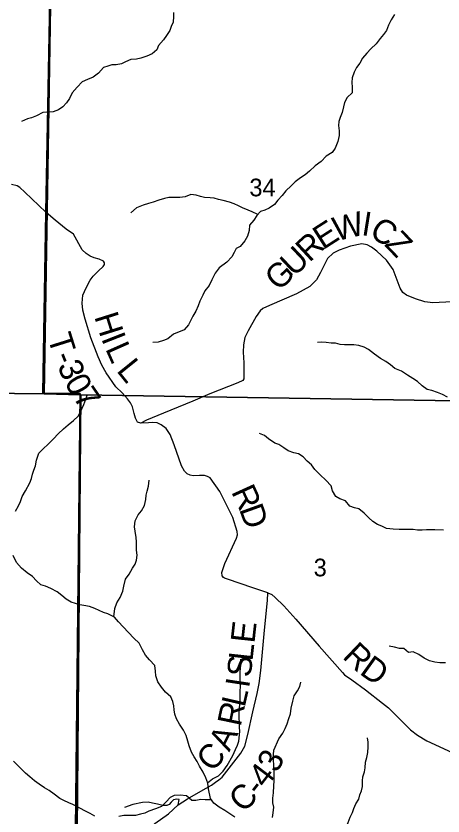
# Model space of a CAD drawing. Extents: x 2043100 to 2470832, y 443715 to 810583.
# Drawn here: x 2274168 to 2279502, y 633122 to 643117 of the extents above; entities that cross this region are included whole.
import ezdxf

# ---------------------------------------------------------------- set-up
doc = ezdxf.new("R2010")
doc.units = 0
for name, color, linetype in [('GM_X_County_Road', 7, 'Continuous'), ('GM_X_County_Road_Text', 7, 'Continuous'), ('GM_X_Minor_River', 7, 'Continuous'), ('GM_X_Section', 7, 'Continuous'), ('GM_X_Section_Text', 7, 'Continuous'), ('GM_X_Township', 7, 'Continuous'), ('GM_X_Township_Road', 7, 'Continuous'), ('GM_X_Township_Road_Text', 7, 'Continuous')]:
    doc.layers.add(name, color=color, linetype=linetype)

msp = doc.modelspace()

# ---------------------------------------------------------------- linework, layer by layer
at = {"layer": 'GM_X_County_Road'}
for points in [[(2276194.4, 633260), (2276312.2, 633338.3), (2276475.2, 633432.7), (2276608.4, 633508.7), (2276660.1, 633543.5), (2276701.7, 633574.2), (2276745.3, 633608.8), (2276830, 633720.3), (2276975.8, 633906.7), (2277028.7, 633995.6), (2277064.8, 634140.5), (2277127.2, 634424.1), (2277182.3, 634653.4), (2277204.7, 634778), (2277226.6, 634940.7), (2277274, 635444.6), (2277311.2, 635816.1), (2277316, 635908.4)], [(2277316, 635908.4), (2277362.3, 635888.9), (2277406.9, 635853.4), (2277514.4, 635748.6), (2277662.8, 635582.2), (2277955.7, 635243.3), (2278248.5, 634914.5), (2278272.9, 634886.7), (2278363.9, 634823.8), (2278535.8, 634699.8), (2278748.4, 634532.3), (2278821.3, 634473.1), (2279095.3, 634200.1), (2279182.3, 634131.1), (2279299.4, 634062.5), (2279670.2, 633891.1)], [(2275402.2, 632528), (2275447.3, 632542.6), (2275473.2, 632550.9), (2275501, 632571.4), (2275581.6, 632684.7), (2275787.1, 632914.7), (2275904.3, 633026.9), (2276071.8, 633147.4), (2276194.4, 633260)]]:
    msp.add_lwpolyline(points, dxfattribs=at)
at = {"layer": 'GM_X_Minor_River'}
for points in [[(2276134.3, 643159.7), (2276134.8, 643109.7), (2276129.5, 643037.5), (2276108, 642987.3), (2276090.6, 642937), (2276047.2, 642872.5), (2276009.8, 642820.1), (2275946.5, 642749.4), (2275927.1, 642695.1), (2275869.7, 642642.5), (2275802, 642615.8), (2275728.3, 642589), (2275672.4, 642576.4), (2275602.5, 642571.7), (2275536.8, 642543), (2275485, 642520.4), (2275417.2, 642505.7), (2275365.3, 642505.2), (2275313.4, 642490.7), (2275261.6, 642472.1), (2275200.4, 642403.4), (2275132.9, 642350.7), (2275061.2, 642321.9), (2274995.5, 642295.2), (2274932.2, 642228.5), (2274869, 642155.8), (2274835.7, 642085.4), (2274800.3, 642032.9), (2274752.8, 641980.4), (2274699.2, 641943.8), (2274633.5, 641921.1), (2274553.6, 641916.3), (2274501.6, 641911.8), (2274424.1, 641870.9), (2274362.4, 641844.3), (2274310.5, 641833.7), (2274234.9, 641798.9)], [(2278895.6, 643133.7), (2278854.3, 643069.2), (2278823, 643000.8), (2278795.7, 642936.5), (2278760.2, 642886), (2278718.7, 642835.6), (2278665.4, 642770.9), (2278600.1, 642706.2), (2278548.7, 642651.6), (2278495.3, 642589), (2278462, 642528.6), (2278422.5, 642472.2), (2278391.2, 642413.8), (2278367.9, 642343.5), (2278362.5, 642285.3), (2278369.1, 642229.3), (2278367.8, 642155.2), (2278306.4, 642098.6), (2278271.1, 642036.1), (2278257.7, 641979.9), (2278242.4, 641911.7), (2278219, 641849.4), (2278199.5, 641797.1), (2278198.1, 641747.1), (2278206.7, 641681.1), (2278203.3, 641623), (2278190.1, 641548.8), (2278155, 641464.3), (2278115.6, 641409.9), (2278042, 641365.1), (2277978.7, 641300.4), (2277905.3, 641243.5), (2277836, 641176.8), (2277780.5, 641134.2), (2277720.9, 641093.5), (2277657.5, 641044.8), (2277606, 640994.2), (2277540.6, 640933.5), (2277493.3, 640875), (2277437.9, 640814.3), (2277396.5, 640759.8), (2277328.9, 640717.1), (2277277.2, 640692.6), (2277223.4, 640674), (2277175.9, 640623.5), (2277140.6, 640565), (2277085.2, 640504.4), (2277081.9, 640438.3), (2277060.6, 640364), (2277027.2, 640307.6), (2276968, 640236.9), (2276916.3, 640210.4), (2276894.8, 640160.1), (2276863.3, 640107.7), (2276800, 640043), (2276704.8, 639969.9), (2276655.5, 639903.4), (2276616.4, 639818.9), (2276583.1, 639748.5), (2276525.8, 639681.8), (2276502.4, 639629.5), (2276465.2, 639553.1), (2276443.8, 639496.8), (2276414.4, 639430.4), (2276377.1, 639367.9), (2276321.2, 639258)], [(2277189.9, 640638.3), (2277117.5, 640670.9), (2277067.3, 640692.4), (2276999, 640719.8), (2276946.8, 640745.3), (2276892.5, 640768.7), (2276834.4, 640790.2), (2276754.1, 640813.4), (2276698, 640824.8), (2276641.9, 640840.3), (2276591.9, 640845.8), (2276523.9, 640847.1), (2276471.7, 640862.6), (2276417.6, 640880), (2276351.5, 640885.4), (2276281.8, 640858.7), (2276213.9, 640850), (2276140, 640847.2), (2276078, 640848.6), (2276024.1, 640838), (2275952.4, 640817.3), (2275880.6, 640792.5), (2275824.8, 640775.9), (2275755.1, 640753.2), (2275671.5, 640720.3), (2275602.2, 640655.5)], [(2276321.2, 639258), (2276267.6, 639197.7), (2276136, 639140.7), (2276066.1, 639084.3), (2276012, 639064.1), (2275942, 639039.8), (2275875.8, 639039.5)], [(2279560.1, 638356.6), (2279497.8, 638386.4), (2279433.6, 638412.1), (2279361.3, 638439.8), (2279305.1, 638451.6), (2279242.7, 638495.4), (2279182.3, 638549.2), (2279126, 638589), (2279059.6, 638630.8), (2278985.3, 638678.5), (2278900.9, 638714.2), (2278848.5, 638760), (2278788.2, 638801.8), (2278719.9, 638839.6), (2278647.5, 638891.3), (2278573, 638949.1), (2278516.8, 638978.9), (2278450.5, 639000.6), (2278390.3, 639008.4), (2278322.1, 639010.1), (2278270, 639009.8), (2278215.8, 639011.6), (2278159.6, 639029.4), (2278105.5, 639031.2), (2278041.3, 639036.9), (2277989.1, 639042.7), (2277935, 639038.4)], [(2274160.7, 636931.2), (2274198.5, 636995.5), (2274222.3, 637049.7), (2274246.1, 637113.9), (2274285.9, 637186.1), (2274339.6, 637284.5), (2274361.4, 637338.7), (2274373.2, 637392.8), (2274389, 637442.9), (2274410.8, 637495.1), (2274424.6, 637569.2), (2274454.3, 637653.5), (2274512.1, 637713.8), (2274564.1, 637764.1), (2274637.9, 637834.5), (2274693.8, 637896.8), (2274759.7, 637957.2), (2274817.6, 638007.5), (2274887.6, 638063.9), (2274943.5, 638118.2), (2274977.3, 638180.4), (2275015, 638264.7), (2275040.8, 638328.9), (2275056.6, 638381)], [(2279509.3, 636694.2), (2279401, 636697.8), (2279346.8, 636695.5), (2279294.7, 636697.3), (2279242.6, 636693.1), (2279182.4, 636694.8), (2279130.3, 636702.6), (2279074.1, 636700.4), (2279010, 636700.1), (2278955.8, 636701.8), (2278881.6, 636703.5), (2278797.4, 636715.2), (2278739.1, 636743), (2278684.9, 636762.8), (2278626.6, 636800.5), (2278574.2, 636846.4), (2278517.8, 636906.2), (2278451.4, 636958), (2278395.2, 636971.8), (2278337, 636993.5), (2278282.6, 637059.4), (2278212.3, 637083.1), (2278162, 637114.9), (2278123.6, 637184.8), (2278103.3, 637244.8), (2278038.8, 637318.7), (2277968.3, 637382.4), (2277899.9, 637450.2), (2277857.5, 637508.1), (2277807.2, 637555.9), (2277756.8, 637607.8), (2277696.5, 637647.6), (2277640.3, 637659.4), (2277566, 637683.1), (2277515.7, 637722.9), (2277451.4, 637764.7), (2277401.2, 637778.5), (2277320.7, 637832.2), (2277270.4, 637874), (2277210.2, 637901.8)], [(2275391.2, 635610.1), (2275401.1, 635715.1), (2275428.9, 635783.3), (2275470.7, 635853.6), (2275504.5, 635929.8), (2275514.2, 635993.9), (2275535.9, 636082.2), (2275583.7, 636142.4), (2275623.5, 636218.7), (2275657.4, 636268.9), (2275673.2, 636319.1), (2275682.9, 636379.2), (2275674.6, 636443.2), (2275674.2, 636547.4), (2275667.9, 636603.4), (2275655.6, 636679.4), (2275649.3, 636733.5), (2275655, 636807.6), (2275694.8, 636883.9), (2275734.6, 636934.1), (2275772.4, 637002.4), (2275790.2, 637076.5), (2275796, 637128.7), (2275805.8, 637178.8), (2275821.5, 637242.9), (2275831.2, 637317)], [(2275084.2, 635739.7), (2275014, 635751.4), (2274963.8, 635761.2), (2274911.6, 635775), (2274857.4, 635792.8), (2274795.1, 635832.6), (2274738.8, 635876.4), (2274682.4, 635922.2), (2274604, 635965.9), (2274535.7, 635993.7), (2274479.5, 636011.5), (2274423.1, 636059.3), (2274374.8, 636115.1), (2274306.4, 636160.9), (2274236, 636216.7), (2274173.5, 636290.5), (2274131, 636378.4)], [(2276900.4, 633108.2), (2276840, 633148), (2276775.7, 633191.8), (2276707.3, 633231.6), (2276638.9, 633281.3), (2276596.6, 633341.2), (2276572, 633461.3), (2276563.6, 633531.3), (2276541.3, 633597.3), (2276506.9, 633671.2), (2276458.4, 633743.1), (2276430.1, 633803.1), (2276391.8, 633861), (2276361.4, 633918.9), (2276333, 633996.9), (2276314.7, 634056.9), (2276294.3, 634128.9), (2276260, 634192.9), (2276211.5, 634268.7), (2276171.1, 634334.7), (2276150.8, 634392.6), (2276142.6, 634448.7), (2276140.3, 634498.7), (2276128.1, 634552.8), (2276103.8, 634608.7), (2276037.3, 634668.5), (2275984.9, 634732.3), (2275938.5, 634798.2), (2275914.1, 634874.2), (2275909.9, 634930.3), (2275901.5, 635002.3), (2275835.1, 635072.2), (2275784.7, 635132), (2275750.3, 635195.9), (2275705.8, 635279.9), (2275641.4, 635343.7), (2275574.9, 635415.4), (2275508.4, 635485.2), (2275450, 635547.1), (2275397.6, 635606.9), (2275317.2, 635646.6), (2275261, 635664.4), (2275206.8, 635688.2), (2275154.5, 635714), (2275084.2, 635739.7)], [(2279072.8, 635166.4), (2279012.5, 635214.2), (2278960.3, 635215.9), (2278896.1, 635231.7), (2278829.9, 635245.4)], [(2279532.6, 635034.2), (2279464.4, 635035.9), (2279402.2, 635043.7), (2279334, 635059.4), (2279265.6, 635095.1), (2279199.3, 635138.9), (2279131, 635172.6), (2279072.8, 635166.4)], [(2276561.4, 633537.9), (2276623.5, 633587.7), (2276695.6, 633622), (2276757.5, 633682.4), (2276805.3, 633752.7), (2276874.9, 633879.1), (2276908.7, 633953.4), (2276934.5, 634005.5), (2276950.3, 634057.7), (2276965.8, 634177.9), (2276961.6, 634232), (2276959.3, 634292), (2276955.1, 634344.1), (2276956.9, 634396.2), (2276954.6, 634452.2), (2276962.4, 634506.3), (2276968.2, 634558.4), (2276967.9, 634616.5), (2276969.7, 634670.6), (2276971.3, 634750.7), (2276969.1, 634804.8), (2276966.9, 634854.8), (2276966.6, 634916.9), (2276974.4, 634975), (2276980.2, 635025.1), (2276977.9, 635083.1)], [(2277371.6, 633104.3), (2277381.3, 633162.4), (2277387, 633230.5), (2277374.8, 633284.5), (2277378.5, 633344.6), (2277384.2, 633412.8), (2277387.9, 633500.9), (2277391.6, 633561), (2277393.3, 633633.1), (2277393.1, 633687.1), (2277390.8, 633745.2), (2277386.4, 633837.3), (2277384.1, 633891.4), (2277387.9, 633945.5), (2277451.5, 634085.9), (2277503.3, 634156.2), (2277531.1, 634214.4), (2277554.9, 634274.6), (2277576.7, 634340.8), (2277596.5, 634396.9), (2277606.2, 634469.1), (2277625.9, 634555.3), (2277643.6, 634621.4), (2277685.4, 634685.7), (2277713.3, 634741.9), (2277727.1, 634792)], [(2278167.8, 632708.9), (2278196.9, 632827.5), (2278234.6, 632903.8), (2278292.4, 632988.2), (2278318.2, 633040.3), (2278344, 633106.5), (2278371.8, 633164.7), (2278387.7, 633214.9), (2278411.4, 633275), (2278451.3, 633333.3), (2278465.1, 633385.4), (2278482.9, 633437.6), (2278494.7, 633489.7), (2278498.4, 633559.8), (2278502.2, 633611.9), (2278522, 633672), (2278531.8, 633722.1), (2278535.5, 633794.3), (2278549.3, 633854.4), (2278563, 633916.5), (2278568.7, 633984.7), (2278568.5, 634044.7), (2278558.2, 634096.8)], [(2275153.9, 633120.6), (2275095.6, 633154.4), (2275029.3, 633188.2), (2274973, 633214), (2274878.5, 633263.6), (2274826.3, 633287.4), (2274764, 633315.2), (2274713.8, 633341), (2274643.4, 633394.8), (2274583, 633440.5), (2274522.7, 633472.3), (2274458.4, 633518.1), (2274400, 633559.9), (2274339.7, 633611.7), (2274285.3, 633657.5), (2274210.8, 633731.3), (2274136.3, 633807.1)], [(2276609.5, 633322.9), (2276530.5, 633324.9), (2276478.3, 633326.7), (2276416.2, 633316.4), (2276364.1, 633314.2), (2276297.7, 633374), (2276217.4, 633381.6), (2276145.3, 633377.3), (2276095.2, 633355), (2276043.3, 633300.8), (2275987.5, 633240.4), (2275911.4, 633210.1), (2275829.3, 633181.7), (2275777.3, 633159.4), (2275723.2, 633143.2), (2275659.1, 633126.8), (2275595, 633128.6), (2275516.8, 633128.2), (2275452.6, 633115.9)]]:
    msp.add_lwpolyline(points, dxfattribs=at)
at = {"layer": 'GM_X_Section'}
for points in [[(2274606.5, 643757.5), (2274521.2, 638396.8), (2269724.6, 638450.3), (2269174.3, 638453.9), (2269209.3, 643840)], [(2274606.5, 643757.5), (2279959.8, 643676.4), (2279924.6, 638306.3), (2274979.6, 638384.1), (2274521.2, 638396.8)], [(2274521.2, 638396.8), (2274979.6, 638384.1), (2274931.6, 632941.3), (2269681.7, 632921.5), (2269724.6, 638450.3)], [(2274979.6, 638384.1), (2279924.6, 638306.3), (2280308.8, 638304.8), (2280248.7, 632869.8), (2274931.6, 632941.3)]]:
    msp.add_lwpolyline(points, close=True, dxfattribs=at)
at = {"layer": 'GM_X_Township'}
for points in [[(2274911, 632947.6), (2274969.3, 638400.8), (2274501.4, 638406.4), (2274541.7, 640664.1), (2274597.2, 643765.8), (2274616.1, 644239.2), (2274633.2, 646890.2), (2274647.3, 649091.5), (2278013.7, 649050.2), (2284178.8, 648974.7), (2288024.8, 648927.5)], [(2257992.6, 628603.2), (2258081.3, 633732.5), (2258134.9, 636829.8), (2258165.8, 638617.7), (2258152.6, 641273.8), (2260431.2, 641274.5), (2263761.4, 641226.4), (2263769.7, 641927.5), (2263786.6, 643366), (2263793, 643914.5), (2265639.1, 643897.9), (2269541.4, 643839.2), (2273849.4, 643774.3), (2274597.2, 643765.8), (2274541.7, 640664.1), (2274501.4, 638406.4), (2274969.3, 638400.8), (2274911, 632947.6)]]:
    msp.add_lwpolyline(points, dxfattribs=at)
at = {"layer": 'GM_X_Township_Road'}
for points in [[(2274544.7, 640661.5), (2274541.7, 640664.1), (2274276.8, 640916.3), (2274217.6, 640975.5), (2274183.2, 640996.5), (2274112.5, 641011.8)], [(2277316, 635908.4), (2277138.9, 635970.1), (2276953.8, 636031.8), (2276821, 636078.1), (2276774.7, 636091.5), (2276758.5, 636103.3), (2276744.3, 636123.2), (2276739.7, 636165.2), (2276776.3, 636276), (2276922.3, 636594.8), (2276933.8, 636635), (2276931.3, 636675.1), (2276876.9, 636850.8), (2276716.3, 637177.4), (2276591.9, 637346.2), (2276561.6, 637363.8), (2276521.4, 637375.3), (2276459.3, 637376.5), (2276381.3, 637371.4), (2276343.1, 637378.9), (2276306.8, 637396.5), (2276272.3, 637432.1), (2276235.4, 637497.8), (2276145.8, 637759.2), (2276094, 637886.8), (2276045, 637962.3), (2275982.2, 638009.6), (2275929.8, 638035), (2275873.7, 638038.2), (2275821.6, 638035.5), (2275725.6, 638028.2), (2275687.3, 638043.7), (2275662.6, 638093.5), (2275645.9, 638149.4), (2275624.7, 638233.3), (2275600, 638285.1), (2275561.3, 638332.7), (2275492.2, 638410), (2275413.1, 638485.1), (2275292.6, 638659.9), (2275239.3, 638753.4), (2275195.8, 638859.1), (2275102.6, 639094.5), (2275031, 639329.4), (2275002.9, 639439.6), (2274994.8, 639527.8), (2275004.8, 639628), (2275042.8, 639722.2), (2275092.8, 639814.4), (2275130.8, 639866.5), (2275196.9, 639932.6), (2275254.9, 639988.8), (2275272.9, 640012.8), (2275274.9, 640030.8), (2275260.9, 640052.9), (2275208.8, 640076.9), (2275144.8, 640096.9), (2275092.7, 640116.9), (2275042.6, 640151), (2274994.6, 640197), (2274886.1, 640389.1), (2274796.4, 640454), (2274658.8, 640564.8), (2274544.7, 640661.5)], [(2279618, 639547.5), (2279373.7, 639531.4), (2279275.6, 639545.4), (2279159.4, 639581.4), (2279045.3, 639629.5), (2278999.2, 639663.5), (2278967.2, 639715.6), (2278879, 639950), (2278794.8, 640064.2), (2278676.6, 640180.3), (2278608.5, 640228.4), (2278556.5, 640256.4), (2278486.4, 640268.4), (2278348.3, 640240.3), (2278206.1, 640192.2), (2278132.1, 640152.1), (2278058, 640085.9), (2277970, 639913.6), (2277924, 639819.4), (2277837.9, 639737.2), (2277673.8, 639647), (2277335.4, 639498.6), (2277251.4, 639462.5), (2277217.3, 639434.4), (2277167.3, 639362.3), (2277068.5, 639181.3), (2277027.6, 639098.5), (2277010.7, 639010), (2277003.9, 638917.7), (2277015.7, 638785.5), (2277015, 638687.3), (2277015.9, 638619.1), (2277012.3, 638583), (2277002.5, 638564.8), (2276940.9, 638531.9), (2276590.1, 638394.8), (2276375, 638303.7), (2276012.4, 638156.4), (2275797.2, 638065.3), (2275725.6, 638028.2)], [(2276194.4, 633260), (2276208.2, 633326.9), (2276176.1, 633332.4), (2276134.1, 633325.9), (2276106.4, 633295.4), (2276082.8, 633267), (2276052.9, 633252.6), (2276002.8, 633253.9), (2275936.5, 633269), (2275872.2, 633282.2), (2275820, 633293.5), (2275747.9, 633292.5), (2275628.5, 633265.8), (2275524.4, 633227.4)]]:
    msp.add_lwpolyline(points, dxfattribs=at)

# ---------------------------------------------------------------- texts
at = {"layer": 'GM_X_County_Road_Text'}
for s, rotation, p in [('E', 83.7497, (2277146.1, 635272.1)), ('L', 83.74167, (2277121.6, 635048.9)), ('R', 316.36623, (2278234.5, 635102.3)), ('S', 83.58925, (2277098.9, 634847)), ('D', 324.36413, (2278447.4, 634903.6)), ('I', 81.33776, (2277078.7, 634712.4)), ('L', 77.12487, (2277024.2, 634470)), ('R', 78.13957, (2276973.8, 634230.2)), ('A', 63.99367, (2276831.9, 633916.6)), ('C', 48.02613, (2276616.2, 633658)), ('3', 62.46322, (2277429.4, 633650.5)), ('4', 52.60416, (2277286.9, 633456.2)), ('C', 44.7047, (2277006.5, 633151.6)), ('-', 52.22108, (2277210.1, 633357.1))]:
    msp.add_text(s, height=300, rotation=rotation, dxfattribs=at).set_placement(p)
at = {"layer": 'GM_X_Section_Text'}
for s, height, p in [('34', 220.83, (2277083.4, 640863.9)), ('3', 220.8, (2277886.4, 636116.2))]:
    msp.add_text(s, height=height, rotation=0.00001, dxfattribs=at).set_placement(p)
at = {"layer": 'GM_X_Township_Road_Text'}
for s, rotation, p in [('W', 13.72623, (2278167.9, 640300.3)), ('I', 350.93038, (2278474.3, 640381.5)), ('E', 32.64999, (2278002.9, 640189.5)), ('C', 328.33676, (2278566.8, 640372.9)), ('R', 42.84131, (2277833.4, 640030.6)), ('Z', 313.82716, (2278760.9, 640256.1)), ('U', 43.27131, (2277641.6, 639850)), ('G', 43.27396, (2277449.4, 639669)), ('H', 287.42813, (2275143, 639361.9)), ('T', 287.47138, (2274559.3, 639102)), ('I', 291.36494, (2275229.4, 639089.2)), ('L', 293.98019, (2275279.9, 638960.9)), ('-', 291.61426, (2274634.6, 638865.6)), ('3', 292.21213, (2274681.3, 638747.9)), ('L', 308.90891, (2275414.8, 638684.4)), ('0', 298.55881, (2274766.7, 638544.1)), ('7', 304.25007, (2274871.9, 638354.1)), ('R', 294.46302, (2276852.7, 637174.4)), ('D', 289.93955, (2276952.4, 636955.9))]:
    msp.add_text(s, height=300, rotation=rotation, dxfattribs=at).set_placement(p)

doc.saveas('drawing.dxf')
